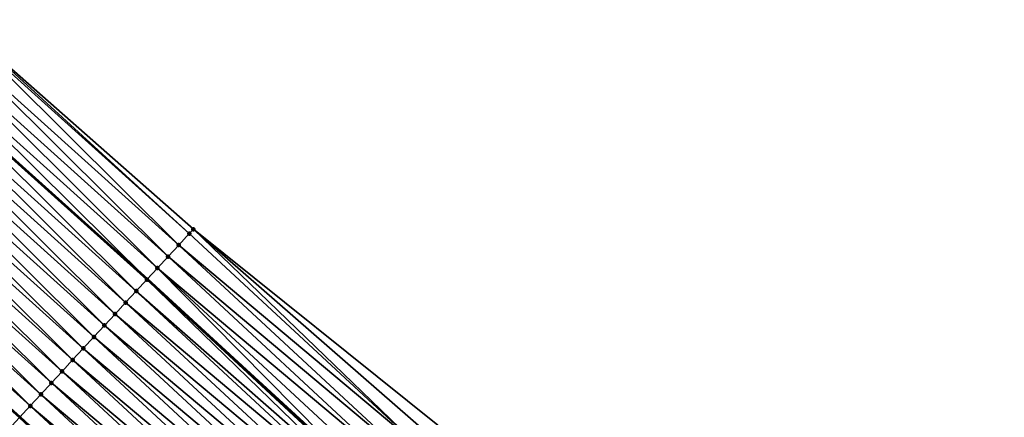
# Model space of a CAD drawing. Header units: feet. Extents: x 2017424 to 2024169, y 808042 to 818730.
# Tile 325 of 329: x 2022774 to 2022837, y 814220 to 814246. Entities that reach past the tile are written whole.
import ezdxf

# ---------------------------------------------------------------- set-up
doc = ezdxf.new("R2010")
doc.units = ezdxf.units.FT
doc.header["$MEASUREMENT"] = 0
for name, color, linetype, lineweight in [('EP_Travel Lane', 172, 'Continuous', 53), ('NB-Road Shots', 141, 'Continuous', 100), ('NB-Road X-Section', 40, 'Continuous', 13), ('STRIPING', 60, 'Continuous', 53)]:
    doc.layers.add(name, color=color, linetype=linetype, lineweight=lineweight)
doc.layers.add('I-77-MM15-17_NB-Surface-BORDER', color=7, linetype='Continuous')
doc.layers.add('I-77-MM15-17_NB-Surface-TIN', color=7, linetype='Continuous')

msp = doc.modelspace()

# ---------------------------------------------------------------- linework, layer by layer
at = {"layer": 'EP_Travel Lane'}
msp.add_polyline3d([(2022767.371049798, 814242.5469800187, 293.8088153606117), (2022782.395149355, 814229.0650125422, 294.5513637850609), (2022797.106016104, 814215.5335921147, 295.2567507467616), (2022811.817192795, 814202.0018865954, 295.950300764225), (2022826.43342328, 814188.0277218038, 296.6233001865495), (2022840.777088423, 814174.1070513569, 297.3120484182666), (2022855.192024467, 814159.9745679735, 298.0072010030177), (2022869.234222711, 814145.7480773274, 298.6593510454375), (2022883.275599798, 814131.5224186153, 299.3469830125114), (2022897.283300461, 814117.0483564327, 300.0231161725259), (2022911.13583631, 814102.6353312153, 300.6367119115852), (2022925.035677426, 814088.0969683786, 301.3041992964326), (2022938.735340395, 814073.5411112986, 301.9734336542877), (2022952.434025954, 814058.9862927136, 302.6844714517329)], dxfattribs=at)
at = {"layer": 'I-77-MM15-17_NB-Surface-BORDER', "color": 3, "linetype": 'Continuous', "lineweight": -3}
msp.add_polyline3d([(2022770.134460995, 814245.6629141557, 294.0602586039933), (2022785.345967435, 814232.2590478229, 294.7774756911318), (2022800.981203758, 814219.7266984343, 295.5252439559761), (2022815.556053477, 814206.0500160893, 296.2577892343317), (2022830.513042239, 814192.2423234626, 296.8506749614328), (2022844.928862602, 814178.3956726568, 297.5326705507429), (2022859.459820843, 814164.2149953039, 298.2418124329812), (2022873.854033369, 814150.3385323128, 298.9191525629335), (2022887.712082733, 814135.9302996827, 299.5876098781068), (2022901.618731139, 814121.2257796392, 300.2473897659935), (2022915.183509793, 814106.5361487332, 300.8601521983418), (2022929.539219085, 814092.3300218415, 301.5308495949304), (2022942.971412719, 814077.5225661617, 302.1824778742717), (2022955.937143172, 814062.2783627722, 302.8469678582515)], dxfattribs=at)
at = {"layer": 'I-77-MM15-17_NB-Surface-TIN', "color": 128, "linetype": 'Continuous', "lineweight": -3}
for points in [[(2022784.405266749, 814231.2405393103, 294.7001968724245), (2022770.016188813, 814245.5294846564, 294.0481814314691), (2022769.352806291, 814244.7812006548, 293.982618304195)], [(2022785.083762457, 814231.9751463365, 294.7557664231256), (2022770.134460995, 814245.6629141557, 294.0602586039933), (2022770.016188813, 814245.5294846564, 294.0481814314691)], [(2022784.405266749, 814231.2405393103, 294.7001968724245), (2022785.083762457, 814231.9751463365, 294.7557664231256), (2022770.016188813, 814245.5294846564, 294.0481814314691)], [(2022785.083762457, 814231.9751463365, 294.7557664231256), (2022785.345967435, 814232.2590478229, 294.7774756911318), (2022770.134460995, 814245.6629141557, 294.0602586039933)], [(2022783.726644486, 814230.5060496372, 294.6494789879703), (2022769.352806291, 814244.7812006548, 293.982618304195), (2022768.689270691, 814244.0330529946, 293.9228836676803)], [(2022783.726644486, 814230.5060496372, 294.6494789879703), (2022784.405266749, 814231.2405393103, 294.7001968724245), (2022769.352806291, 814244.7812006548, 293.982618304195)], [(2022783.047969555, 814229.7716088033, 294.600780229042), (2022768.689270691, 814244.0330529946, 293.9228836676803), (2022768.025660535, 814243.2849717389, 293.8659877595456)], [(2022783.047969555, 814229.7716088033, 294.600780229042), (2022783.726644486, 814230.5060496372, 294.6494789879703), (2022768.689270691, 814244.0330529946, 293.9228836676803)], [(2022768.025660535, 814243.2849717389, 293.8659877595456), (2022767.371049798, 814242.5469800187, 293.8088153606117), (2022782.395149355, 814229.0650125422, 294.5513637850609)], [(2022783.047969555, 814229.7716088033, 294.600780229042), (2022768.025660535, 814243.2849717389, 293.8659877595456), (2022782.395149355, 814229.0650125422, 294.5513637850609)], [(2022781.691017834, 814228.3023579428, 294.488119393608), (2022767.36207822, 814242.5368656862, 293.8080318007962), (2022766.698515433, 814241.7887422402, 293.7493322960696)], [(2022782.369364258, 814229.0371033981, 294.5494119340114), (2022767.371049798, 814242.5469800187, 293.8088153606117), (2022767.36207822, 814242.5368656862, 293.8080318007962)], [(2022781.691017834, 814228.3023579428, 294.488119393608), (2022782.369364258, 814229.0371033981, 294.5494119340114), (2022767.36207822, 814242.5368656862, 293.8080318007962)], [(2022782.369364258, 814229.0371033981, 294.5494119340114), (2022782.395149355, 814229.0650125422, 294.5513637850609), (2022767.371049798, 814242.5469800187, 293.8088153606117)], [(2022781.012911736, 814227.5673896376, 294.4176136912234), (2022766.698515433, 814241.7887422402, 293.7493322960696), (2022766.035002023, 814241.0405748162, 293.6887527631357)], [(2022781.012911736, 814227.5673896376, 294.4176136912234), (2022781.691017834, 814228.3023579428, 294.488119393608), (2022766.698515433, 814241.7887422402, 293.7493322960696)], [(2022780.334635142, 814226.8325794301, 294.3536441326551), (2022766.035002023, 814241.0405748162, 293.6887527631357), (2022765.371519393, 814240.2923799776, 293.6270012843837)], [(2022780.334635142, 814226.8325794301, 294.3536441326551), (2022781.012911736, 814227.5673896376, 294.4176136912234), (2022766.035002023, 814241.0405748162, 293.6887527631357)], [(2022779.656229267, 814226.0978891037, 294.2946307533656), (2022765.371519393, 814240.2923799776, 293.6270012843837), (2022764.70803, 814239.5441911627, 293.5655073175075)], [(2022779.656229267, 814226.0978891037, 294.2946307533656), (2022780.334635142, 814226.8325794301, 294.3536441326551), (2022765.371519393, 814240.2923799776, 293.6270012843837)], [(2022778.97779194, 814225.3632279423, 294.2368231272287), (2022764.70803, 814239.5441911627, 293.5655073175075), (2022764.044506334, 814238.7960328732, 293.5053182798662)], [(2022778.97779194, 814225.3632279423, 294.2368231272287), (2022779.656229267, 814226.0978891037, 294.2946307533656), (2022764.70803, 814239.5441911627, 293.5655073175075)], [(2022778.299570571, 814224.6283665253, 294.1707364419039), (2022764.044506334, 814238.7960328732, 293.5053182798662), (2022763.380920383, 814238.0479300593, 293.4475007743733)], [(2022778.299570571, 814224.6283665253, 294.1707364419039), (2022778.97779194, 814225.3632279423, 294.2368231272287), (2022764.044506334, 814238.7960328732, 293.5053182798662)], [(2022777.621398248, 814223.8934596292, 294.1027695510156), (2022763.380920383, 814238.0479300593, 293.4475007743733), (2022762.71742617, 814237.2997455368, 293.3861902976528)], [(2022777.621398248, 814223.8934596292, 294.1027695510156), (2022778.299570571, 814224.6283665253, 294.1707364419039), (2022763.380920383, 814238.0479300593, 293.4475007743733)], [(2022776.94323965, 814223.1585400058, 294.034276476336), (2022762.71742617, 814237.2997455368, 293.3861902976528), (2022762.0540387, 814236.5514659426, 293.3208155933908)], [(2022776.94323965, 814223.1585400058, 294.034276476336), (2022777.621398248, 814223.8934596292, 294.1027695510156), (2022762.71742617, 814237.2997455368, 293.3861902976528)], [(2022776.265068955, 814222.4236316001, 293.966247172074), (2022762.0540387, 814236.5514659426, 293.3208155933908), (2022761.390598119, 814235.8032336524, 293.2574630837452)], [(2022776.265068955, 814222.4236316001, 293.966247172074), (2022776.94323965, 814223.1585400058, 294.034276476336), (2022762.0540387, 814236.5514659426, 293.3208155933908)], [(2022775.586763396, 814221.6888482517, 293.9033880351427), (2022761.390598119, 814235.8032336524, 293.2574630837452), (2022760.727179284, 814235.0549819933, 293.1932825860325)], [(2022775.586763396, 814221.6888482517, 293.9033880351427), (2022776.265068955, 814222.4236316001, 293.966247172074), (2022761.390598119, 814235.8032336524, 293.2574630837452)], [(2022774.9082926, 814220.9542181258, 293.8468634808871), (2022760.727179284, 814235.0549819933, 293.1932825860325), (2022760.063628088, 814234.3068482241, 293.1341417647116)], [(2022774.9082926, 814220.9542181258, 293.8468634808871), (2022775.586763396, 814221.6888482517, 293.9033880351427), (2022760.727179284, 814235.0549819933, 293.1932825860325)], [(2022760.063628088, 814234.3068482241, 293.1341417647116), (2022759.407718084, 814233.5674202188, 293.0773944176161), (2022774.237687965, 814220.2279356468, 293.7877521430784)], [(2022774.9082926, 814220.9542181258, 293.8468634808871), (2022760.063628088, 814234.3068482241, 293.1341417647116), (2022774.237687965, 814220.2279356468, 293.7877521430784)], [(2022774.22990717, 814220.2195088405, 293.7870662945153), (2022774.237687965, 814220.2279356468, 293.7877521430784), (2022759.407718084, 814233.5674202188, 293.0773944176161)], [(2022799.740389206, 814218.3842451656, 295.4422776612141), (2022785.083762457, 814231.9751463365, 294.7557664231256), (2022784.405266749, 814231.2405393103, 294.7001968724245)], [(2022799.740389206, 814218.3842451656, 295.4422776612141), (2022785.345967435, 814232.2590478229, 294.7774756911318), (2022785.083762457, 814231.9751463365, 294.7557664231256)], [(2022799.740389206, 814218.3842451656, 295.4422776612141), (2022800.419199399, 814219.1185605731, 295.4857908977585), (2022785.345967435, 814232.2590478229, 294.7774756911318)], [(2022800.419199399, 814219.1185605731, 295.4857908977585), (2022800.981203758, 814219.7266984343, 295.5252439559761), (2022785.345967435, 814232.2590478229, 294.7774756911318)], [(2022799.061638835, 814217.6498742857, 295.3964710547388), (2022784.405266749, 814231.2405393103, 294.7001968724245), (2022783.726644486, 814230.5060496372, 294.6494789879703)], [(2022799.061638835, 814217.6498742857, 295.3964710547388), (2022799.740389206, 814218.3842451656, 295.4422776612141), (2022784.405266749, 814231.2405393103, 294.7001968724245)], [(2022798.382908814, 814216.9154845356, 295.3498843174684), (2022783.726644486, 814230.5060496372, 294.6494789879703), (2022783.047969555, 814229.7716088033, 294.600780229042)], [(2022798.382908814, 814216.9154845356, 295.3498843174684), (2022799.061638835, 814217.6498742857, 295.3964710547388), (2022783.726644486, 814230.5060496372, 294.6494789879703)], [(2022783.047969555, 814229.7716088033, 294.600780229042), (2022782.395149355, 814229.0650125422, 294.5513637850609), (2022797.106016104, 814215.5335921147, 295.2567507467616)], [(2022797.704242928, 814216.181035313, 295.3008388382), (2022783.047969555, 814229.7716088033, 294.600780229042), (2022797.106016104, 814215.5335921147, 295.2567507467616)], [(2022797.704242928, 814216.181035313, 295.3008388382), (2022798.382908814, 814216.9154845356, 295.3498843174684), (2022783.047969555, 814229.7716088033, 294.600780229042)], [(2022796.722658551, 814215.1185368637, 295.2254645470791), (2022782.369364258, 814229.0371033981, 294.5494119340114), (2022781.691017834, 814228.3023579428, 294.488119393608)], [(2022797.025602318, 814215.4465626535, 295.2508244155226), (2022782.395149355, 814229.0650125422, 294.5513637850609), (2022782.369364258, 814229.0371033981, 294.5494119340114)], [(2022796.722658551, 814215.1185368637, 295.2254645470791), (2022797.025602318, 814215.4465626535, 295.2508244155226), (2022782.369364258, 814229.0371033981, 294.5494119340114)], [(2022797.025602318, 814215.4465626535, 295.2508244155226), (2022797.106016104, 814215.5335921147, 295.2567507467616), (2022782.395149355, 814229.0650125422, 294.5513637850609)], [(2022796.347339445, 814214.7117397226, 295.1863289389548), (2022781.691017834, 814228.3023579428, 294.488119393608), (2022781.012911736, 814227.5673896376, 294.4176136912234)], [(2022796.347339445, 814214.7117397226, 295.1863289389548), (2022796.722658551, 814215.1185368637, 295.2254645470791), (2022781.691017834, 814228.3023579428, 294.488119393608)], [(2022795.669185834, 814213.9768154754, 295.117644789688), (2022781.012911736, 814227.5673896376, 294.4176136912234), (2022780.334635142, 814226.8325794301, 294.3536441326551)], [(2022795.669185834, 814213.9768154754, 295.117644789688), (2022796.347339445, 814214.7117397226, 295.1863289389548), (2022781.012911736, 814227.5673896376, 294.4176136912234)], [(2022794.990893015, 814213.2420203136, 295.0542973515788), (2022780.334635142, 814226.8325794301, 294.3536441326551), (2022779.656229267, 814226.0978891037, 294.2946307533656)], [(2022794.990893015, 814213.2420203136, 295.0542973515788), (2022795.669185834, 814213.9768154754, 295.117644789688), (2022780.334635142, 814226.8325794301, 294.3536441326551)], [(2022794.312498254, 814212.5073196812, 294.9948579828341), (2022779.656229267, 814226.0978891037, 294.2946307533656), (2022778.97779194, 814225.3632279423, 294.2368231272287)], [(2022794.312498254, 814212.5073196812, 294.9948579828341), (2022794.990893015, 814213.2420203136, 295.0542973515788), (2022779.656229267, 814226.0978891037, 294.2946307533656)], [(2022793.634105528, 814211.7726171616, 294.9353405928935), (2022778.97779194, 814225.3632279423, 294.2368231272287), (2022778.299570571, 814224.6283665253, 294.1707364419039)], [(2022793.634105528, 814211.7726171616, 294.9353405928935), (2022794.312498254, 814212.5073196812, 294.9948579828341), (2022778.97779194, 814225.3632279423, 294.2368231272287)], [(2022792.955794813, 814211.0378385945, 294.8726792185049), (2022778.299570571, 814224.6283665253, 294.1707364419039), (2022777.621398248, 814223.8934596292, 294.1027695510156)], [(2022792.955794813, 814211.0378385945, 294.8726792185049), (2022793.634105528, 814211.7726171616, 294.9353405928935), (2022778.299570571, 814224.6283665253, 294.1707364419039)], [(2022792.277539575, 814210.303008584, 294.8078910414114), (2022777.621398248, 814223.8934596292, 294.1027695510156), (2022776.94323965, 814223.1585400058, 294.034276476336)], [(2022792.277539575, 814210.303008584, 294.8078910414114), (2022792.955794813, 814211.0378385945, 294.8726792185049), (2022777.621398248, 814223.8934596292, 294.1027695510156)], [(2022791.599387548, 814209.5680828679, 294.7391461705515), (2022776.94323965, 814223.1585400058, 294.034276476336), (2022776.265068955, 814222.4236316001, 293.966247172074)], [(2022791.599387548, 814209.5680828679, 294.7391461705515), (2022792.277539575, 814210.303008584, 294.8078910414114), (2022776.94323965, 814223.1585400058, 294.034276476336)], [(2022790.921178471, 814208.8332100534, 294.6725883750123), (2022776.265068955, 814222.4236316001, 293.966247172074), (2022775.586763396, 814221.6888482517, 293.9033880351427)], [(2022790.921178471, 814208.8332100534, 294.6725883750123), (2022791.599387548, 814209.5680828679, 294.7391461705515), (2022776.265068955, 814222.4236316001, 293.966247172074)], [(2022790.242887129, 814208.0984135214, 294.6091842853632), (2022775.586763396, 814221.6888482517, 293.9033880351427), (2022774.9082926, 814220.9542181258, 293.8468634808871)], [(2022790.242887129, 814208.0984135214, 294.6091842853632), (2022790.921178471, 814208.8332100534, 294.6725883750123), (2022775.586763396, 814221.6888482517, 293.9033880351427)], [(2022789.564389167, 814207.3638085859, 294.5537012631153), (2022774.9082926, 814220.9542181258, 293.8468634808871), (2022774.237687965, 814220.2279356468, 293.7877521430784)], [(2022789.564389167, 814207.3638085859, 294.5537012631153), (2022790.242887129, 814208.0984135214, 294.6091842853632), (2022774.9082926, 814220.9542181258, 293.8468634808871)], [(2022774.22990717, 814220.2195088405, 293.7870662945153), (2022788.893873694, 814206.637512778, 294.4924974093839), (2022774.237687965, 814220.2279356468, 293.7877521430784)], [(2022789.564389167, 814207.3638085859, 294.5537012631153), (2022774.237687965, 814220.2279356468, 293.7877521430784), (2022788.893873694, 814206.637512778, 294.4924974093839)]]:
    msp.add_3dface(points, dxfattribs=at)
at = {"layer": 'NB-Road Shots', "lineweight": 100}
for p in [(2022785.083762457, 814231.9751463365, 294.7557664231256), (2022785.345967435, 814232.2590478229, 294.7774756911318), (2022784.405266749, 814231.2405393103, 294.7001968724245), (2022783.726644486, 814230.5060496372, 294.6494789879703), (2022783.047969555, 814229.7716088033, 294.600780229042), (2022782.369364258, 814229.0371033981, 294.5494119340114), (2022781.691017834, 814228.3023579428, 294.488119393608), (2022781.012911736, 814227.5673896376, 294.4176136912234), (2022780.334635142, 814226.8325794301, 294.3536441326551), (2022779.656229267, 814226.0978891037, 294.2946307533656), (2022778.97779194, 814225.3632279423, 294.2368231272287), (2022778.299570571, 814224.6283665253, 294.1707364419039), (2022777.621398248, 814223.8934596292, 294.1027695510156), (2022776.94323965, 814223.1585400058, 294.034276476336), (2022776.265068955, 814222.4236316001, 293.966247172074), (2022775.586763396, 814221.6888482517, 293.9033880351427), (2022774.9082926, 814220.9542181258, 293.8468634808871)]:
    msp.add_point(p, dxfattribs=at)
at = {"layer": 'NB-Road X-Section', "extrusion": (0.7327993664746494, -0.6795154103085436, 0.03555131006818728), "elevation": 929022.9321712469, "flags": 128}
msp.add_lwpolyline([(1972429.564597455, -32753.91015303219), (1972429.178138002, -32753.93187603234), (1972428.178138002, -32753.98748073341), (1972427.178138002, -32754.03823069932), (1972426.178138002, -32754.08696026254), (1972425.178138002, -32754.13836105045), (1972424.178138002, -32754.19969236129), (1972423.178138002, -32754.27024266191), (1972422.178138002, -32754.33425268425), (1972421.178138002, -32754.3933033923), (1972420.178138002, -32754.4511475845), (1972419.178138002, -32754.5172760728), (1972418.178138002, -32754.58528595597), (1972417.178138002, -32754.6538223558), (1972416.178138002, -32754.72189469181), (1972415.178138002, -32754.78479359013), (1972414.178138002, -32754.84135389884), (1972413.178138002, -32754.90118890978), (1972412.79783555, -32754.925588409), (1972412.178138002, -32754.96669073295), (1972411.178138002, -32755.03489960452), (1972410.178138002, -32755.10546221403), (1972409.178138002, -32755.17665043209), (1972408.178138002, -32755.24323324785), (1972407.178138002, -32755.31051082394), (1972406.178138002, -32755.37895111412), (1972405.178138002, -32755.44893485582), (1972404.178138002, -32755.52195360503), (1972403.178138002, -32755.59383741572), (1972402.178138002, -32755.66506419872), (1972401.510597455, -32755.71532462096), (1972401.178138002, -32755.74398315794), (1972400.619930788, -32755.7942675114)], dxfattribs=at)
at = {"layer": 'STRIPING'}
msp.add_polyline3d([(2022759.407718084, 814233.5674202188, 293.0773944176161), (2022774.237687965, 814220.2279356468, 293.7877521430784), (2022788.893873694, 814206.637512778, 294.4924974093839), (2022803.549962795, 814193.0471795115, 295.2009468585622), (2022817.942402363, 814179.2425715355, 295.8784061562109), (2022832.286276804, 814165.3216979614, 296.5585268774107), (2022846.538156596, 814151.3612469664, 297.2091466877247), (2022860.608899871, 814137.1632971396, 297.8667220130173), (2022874.679184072, 814122.9658105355, 298.5440944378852), (2022888.566589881, 814108.6324429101, 299.2147792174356), (2022902.417308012, 814094.2213089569, 299.9053717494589), (2022916.208846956, 814079.7880295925, 300.5978666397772), (2022929.880389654, 814065.2064046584, 301.2798748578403)], dxfattribs=at)

doc.saveas('drawing.dxf')
